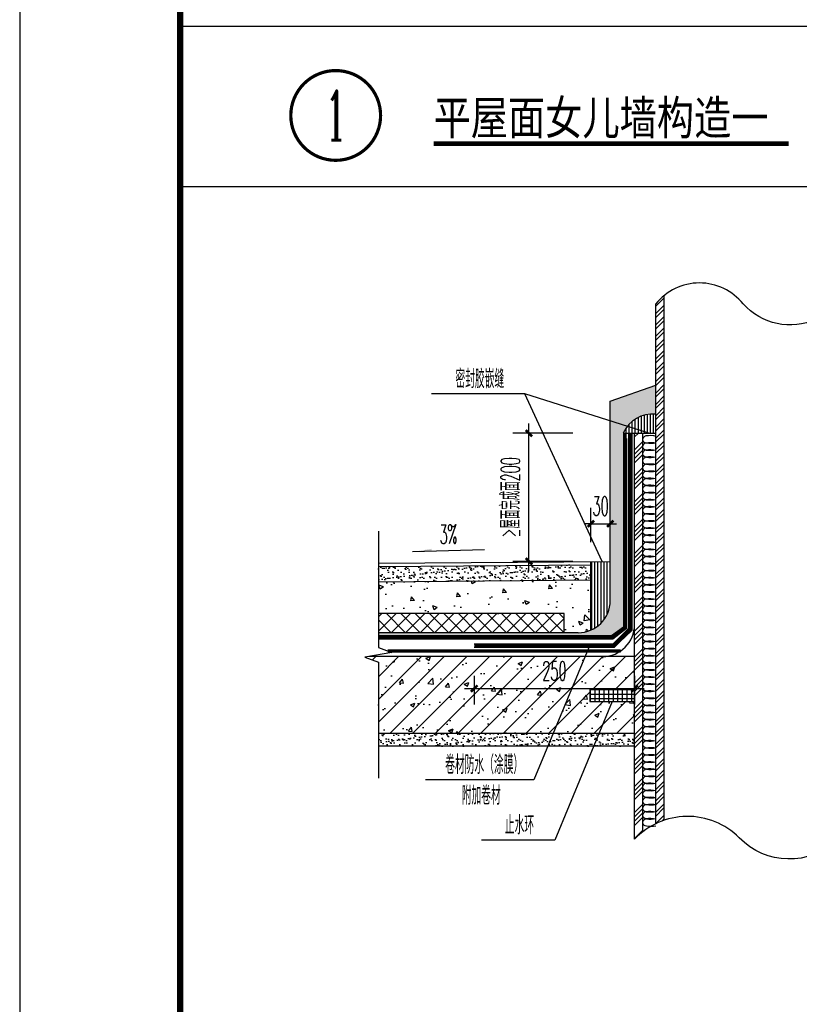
# Model space of a CAD drawing. Extents: x 1779708 to 7299578, y -1121471 to 88434.
# Tile 925 of 1056: x 6938569 to 6939785, y -940445 to -938909. Entities that reach past the tile are written whole.
import ezdxf
from ezdxf.enums import TextEntityAlignment as Align

# ---------------------------------------------------------------- set-up
doc = ezdxf.new("R2010")
doc.units = 0
doc.header["$LTSCALE"] = 1000
doc.header["$MEASUREMENT"] = 0
doc.linetypes.add('CONTINOUS', pattern=[0])
doc.linetypes.add('DASH', pattern=[0.35, 0.25, -0.1])
doc.layers.get('0').update_dxf_attribs({"linetype": 'CONTINUOUS'})
doc.layers.get('Defpoints').update_dxf_attribs({"linetype": 'CONTINUOUS'})
for name, color, linetype in [('DIM_IDEN', 3, 'CONTINUOUS'), ('DIM_LEAD', 3, 'CONTINUOUS'), ('DIM_SYMB', 3, 'CONTINUOUS'), ('GROUND', 2, 'CONTINOUS'), ('PUB_DIM', 3, 'CONTINUOUS'), ('PUB_HATCH', 8, 'CONTINUOUS'), ('PUB_TEXT', 7, 'CONTINUOUS'), ('PUB_TITLE', 4, 'CONTINUOUS'), ('SURFACE', 6, 'CONTINUOUS'), ('WALL', 255, 'CONTINUOUS'), ('可见线', 6, 'CONTINUOUS'), ('水专业', 6, 'CONTINUOUS')]:
    doc.layers.add(name, color=color, linetype=linetype)
doc.styles.add('_TCH_DIM', font='SIMPLEX.shx', dxfattribs={"width": 0.7, "bigfont": 'GBCBIG.shx'})
doc.styles.add('_TCH_DIM_T3', font='SIMPLEX.shx', dxfattribs={"width": 0.494118, "bigfont": 'GBCBIG.shx'})
doc.styles.add('_TCH_LABEL', font='COMPLEX', dxfattribs={"bigfont": 'GBCBIG'})
doc.styles.add('宋体', font='txt', dxfattribs={"width": 0.8})
doc.dimstyles.new('_TCH_ARCH&&10', dxfattribs={"dimtxt": 29.75, "dimasz": 10, "dimexe": 25, "dimexo": 30, "dimgap": 12.625, "dimtad": 1, "dimdec": 0, "dimzin": 0, "dimdsep": 46, "dimtxsty": '_TCH_DIM_T3', "dimblk": 'ARCHTICK', "dimcen": 0.09, "dimdle": 15, "dimclrt": 7, "dimazin": 2, "dimtfac": 1, "dimtdec": 0, "dimtix": 1, "dimtmove": 2, "dimatfit": 3, "dimfxl": 250, "dimtolj": 1, "dimtzin": 0, "dimarcsym": 0})

# ---------------------------------------------------------------- blocks, each defined once
blk = doc.blocks.new('A$C3D8761CE')
at = {"layer": 'PUB_TITLE'}
blk.add_lwpolyline([(0, 0), (84100, 0), (84100, 59400), (0, 59400)], close=True, dxfattribs=at)
at = {"layer": 'PUB_TITLE', "const_width": 100}
blk.add_lwpolyline([(2500, 1000), (83100, 1000), (83100, 58400), (2500, 58400)], close=True, dxfattribs=at)
blk = doc.blocks.new('_ArchTick')
at = {"color": 0, "linetype": 'ByBlock', "const_width": 0.4}
blk.add_lwpolyline([(-0.5, -0.5), (0.5, 0.5)], dxfattribs=at)
blk = doc.blocks.new('*D2575')
at = {"layer": 'Defpoints', "color": 0, "transparency": 16777216}
for p in [(6939489.8, -939695.3), (6939459.8, -939754.2), (6939489.8, -939754.2)]:
    blk.add_point(p, dxfattribs=at)
at = {"layer": 'PUB_DIM', "color": 0, "lineweight": -2, "transparency": 16777216}
for p, q in [((6939459.8, -939724.2), (6939459.8, -939670.3)), ((6939489.8, -939724.2), (6939489.8, -939670.3)), ((6939459.8, -939695.3), (6939449.8, -939695.3)), ((6939459.8, -939695.3), (6939489.8, -939695.3)), ((6939489.8, -939695.3), (6939499.8, -939695.3))]:
    blk.add_line(p, q, dxfattribs=at)
at = {"layer": 'PUB_DIM', "color": 0, "lineweight": -2, "transparency": 16777216, "xscale": 10, "yscale": 10, "zscale": 10}
blk.add_blockref('_ArchTick', (6939459.8, -939695.3), dxfattribs=at)
at = {"layer": 'PUB_DIM', "color": 0, "lineweight": -2, "transparency": 16777216, "xscale": 10, "yscale": 10, "zscale": 10, "rotation": 180}
blk.add_blockref('_ArchTick', (6939489.8, -939695.3), dxfattribs=at)
at = {"layer": 'PUB_DIM', "color": 7, "transparency": 16777216, "insert": (6939474.8, -939667.8), "char_height": 29.75, "attachment_point": 5, "style": '_TCH_DIM_T3'}
blk.add_mtext('\\A1;30', dxfattribs=at)
blk = doc.blocks.new('*D2576')
at = {"layer": 'Defpoints', "color": 0, "transparency": 16777216}
for p in [(6939363.1, -939554), (6939461.7, -939554), (6939461.7, -939754)]:
    blk.add_point(p, dxfattribs=at)
at = {"layer": 'PUB_DIM', "color": 0, "lineweight": -2, "transparency": 16777216}
for p, q in [((6939363.1, -939769), (6939363.1, -939539)), ((6939431.7, -939554), (6939338.1, -939554)), ((6939431.7, -939754), (6939338.1, -939754))]:
    blk.add_line(p, q, dxfattribs=at)
at = {"layer": 'PUB_DIM', "color": 0, "lineweight": -2, "transparency": 16777216, "xscale": 10, "yscale": 10, "zscale": 10}
for p, rotation in [((6939363.1, -939554), 90), ((6939363.1, -939754), 270)]:
    blk.add_blockref('_ArchTick', p, dxfattribs=dict(at, rotation=rotation))
at = {"layer": 'PUB_DIM', "color": 7, "transparency": 16777216, "insert": (6939334.3, -939654), "char_height": 29.75, "attachment_point": 5, "rotation": 90, "style": '_TCH_DIM_T3'}
blk.add_mtext('\\A1;≥屋面完成面200', dxfattribs=at)
blk = doc.blocks.new('*D2577')
at = {"layer": 'Defpoints', "color": 0, "transparency": 16777216}
for p in [(6939277.8, -939902.4), (6939527.8, -939902.4), (6939527.8, -939952.4)]:
    blk.add_point(p, dxfattribs=at)
at = {"layer": 'PUB_DIM', "color": 0, "lineweight": -2, "transparency": 16777216}
for p, q in [((6939277.8, -939932.4), (6939277.8, -939977.4)), ((6939527.8, -939932.4), (6939527.8, -939977.4)), ((6939262.8, -939952.4), (6939542.8, -939952.4))]:
    blk.add_line(p, q, dxfattribs=at)
at = {"layer": 'PUB_DIM', "color": 0, "lineweight": -2, "transparency": 16777216, "xscale": 10, "yscale": 10, "zscale": 10, "rotation": 180}
blk.add_blockref('_ArchTick', (6939277.8, -939952.4), dxfattribs=at)
at = {"layer": 'PUB_DIM', "color": 0, "lineweight": -2, "transparency": 16777216, "xscale": 10, "yscale": 10, "zscale": 10}
blk.add_blockref('_ArchTick', (6939527.8, -939952.4), dxfattribs=at)
at = {"layer": 'PUB_DIM', "color": 7, "transparency": 16777216, "insert": (6939402.8, -939924.9), "char_height": 29.75, "attachment_point": 5, "style": '_TCH_DIM_T3'}
blk.add_mtext('\\A1;250', dxfattribs=at)

msp = doc.modelspace()

# ---------------------------------------------------------------- hatches: boundary and pattern name
at = {"layer": 'PUB_DIM'}
msp.add_hatch(color=256, dxfattribs=at).paths.add_polyline_path([(6939181.6, -939739.1), (6939211.6, -939738.3), (6939211.5, -939734.3)])
at = {"layer": 'PUB_HATCH'}
h = msp.add_hatch(dxfattribs=at)
h.set_pattern_fill('金属', color=256, scale=5, style=0)
h.set_pattern_definition([(45, (6985106.007, -1352398.677), (-8.83883476, 8.83883476), []), (45, (6985111.9, -1352398.677), (-8.83883476, 8.83883476), [])])
h.paths.add_polyline_path([(6939573.8, -939339.2), (6939560.8, -939352.2), (6939560.2, -940163.4), (6939573.5, -940157.9)])
h = msp.add_hatch(dxfattribs=at)
h.set_pattern_fill('AR-SAND', color=256, scale=5, style=0)
h.set_pattern_definition([(37.5, (6939566.187, -939460.829), (-0.4, 12.23533), [0, -9.652, 0, -10.795, 0, -10.31875]), (7.5, (6939566.187, -939460.83), (11.2381, 17.92063), [0, -5.207, 0, -8.6995, 0, -3.33375]), (327.5, (6939558.377, -939460.829), (19.7748, 0.03593), [0, -3.175, 0, -11.43, 0, -14.9225]), (317.5, (6939558.377, -939460.83), (19.0889, 5.57323), [0, -1.5875, 0, -7.493, 0, -8.5725])])
h.paths.add_polyline_path([(6939510.3, -939553.9), (6939510.2, -939553.9, -0.322519), (6939560.8, -939524.3), (6939560.8, -939478.9), (6939489.8, -939503.9), (6939489.8, -939754), (6939489.8, -939815.3, -0.414214), (6939439.8, -939865.3), (6939128.3, -939865.3), (6939128.3, -939870.3), (6939491.7, -939870.3), (6939510.3, -939856.8)])
h = msp.add_hatch(dxfattribs=at)
h.set_pattern_fill('ANSI31', color=256, scale=3, angle=45, style=0)
h.set_pattern_definition([(90, (6985106.0073, -1352544.447), (-4.7625, 9e-16), [])])
edge = h.paths.add_edge_path()
edge.add_line((6939560.8, -939524.3), (6939560.8, -939553.9))
edge.add_line((6939560.8, -939553.9), (6939510.2, -939553.9))
edge.add_arc((6939555.9, -939574), 50, 84.4383, 156.2183, ccw=False)
h = msp.add_hatch(dxfattribs=at)
h.set_pattern_fill('ANSI34', color=256, scale=3, style=0)
h.set_pattern_definition([(45, (6939566.187, -939460.83), (-20.2056, 20.2056), []), (45, (6939572.922, -939460.83), (-20.2056, 20.2056), []), (45, (6939579.657, -939460.83), (-20.2056, 20.2056), []), (45, (6939586.393, -939460.83), (-20.2056, 20.2056), [])])
h.paths.add_polyline_path([(6939540.8, -939553.9), (6939527.8, -939553.9), (6939527.8, -940187.2), (6939540.8, -940175.5)])
h = msp.add_hatch(dxfattribs=at)
h.set_pattern_fill('AR-SAND', color=256, scale=5, style=0)
h.set_pattern_definition([(37.5, (7005459.606, -934535.137), (-0.4000078, 12.235331), [0, -9.652, 0, -10.795, 0, -10.31875]), (7.5, (7005459.606, -934535.137), (11.238082, 17.9206275), [0, -5.207, 0, -8.6995, 0, -3.33375]), (327.5, (7005451.795, -934535.137), (19.7748093, 0.0359296), [0, -3.175, 0, -11.43, 0, -14.9225]), (317.5, (7005451.795, -934535.137), (19.0889113, 5.573233), [0, -1.5875, 0, -7.493, 0, -8.5725])])
h.paths.add_polyline_path([(6939128.3, -939762.6), (6939128.3, -939786.6), (6939459.8, -939782.8), (6939459.8, -939759.2)])
h = msp.add_hatch(dxfattribs=at)
h.set_pattern_fill('ANSI31', color=256, scale=3, angle=45, style=0)
h.set_pattern_definition([(90, (6939489.7845, -939815.3355), (4.7625, 9e-16), [])])
h.paths.add_polyline_path([(6939459.8, -939782.8), (6939459.8, -939754.2), (6939489.8, -939754), (6939489.8, -939815.3, -0.298217), (6939459.8, -939861.2)])
h = msp.add_hatch(dxfattribs=at)
h.set_pattern_fill('混凝土', color=256, scale=10, style=0)
h.set_pattern_definition([(130, (6939457.785, -939865.335), (-71.726, -6.275), [7.5, -82.5]), (185, (6939457.785, -939865.335), (13.875, 75.22), [6, -66]), (79.549, (6939451.81, -939865.86), (-57.851, 68.944), [6.374, -70.114]), (133.816, (6939457.785, -939845.335), (-106.724, -16.552), [11.25, -123.75]), (83.364, (6939448.89, -939846.71), (-93.466, 97.412), [9.56, -105.17]), (188.816, (6939457.78, -939845.34), (-93.466, 97.412), [9, -99]), (159, (6939447.785, -939850.335), (-59.691, -40.262), [7.5, -82.5]), (214, (6939447.785, -939850.335), (-24.332, 72.515), [6, -66]), (108.549, (6939442.81, -939853.69), (-84.022, 32.253), [6.374, -70.114]), (142.5, (6939457.785, -939865.335), (-1.216, 33.2894), [0, -65.2, 0, -67, 0, -66.25]), (172.5, (6939457.785, -939865.335), (-26.307, 39.441), [0, -38.2, 0, -63.7, 0, -25.25]), (212.5, (6939480.085, -939865.335), (-53.3822, -2.2555), [0, -25, 0, -78, 0, -103.5]), (222.5, (6939490.085, -939865.335), (-58.3186, 10.0105), [0, -32.5, 0, -51.8, 0, -73.5])])
edge = h.paths.add_edge_path()
edge.add_arc((6939439.8, -939815.3), 50, 270, 291.1002)
edge.add_line((6939457.8, -939862), (6939457.8, -939782.8))
edge.add_line((6939457.8, -939782.8), (6939128.3, -939785.9))
edge.add_line((6939128.3, -939785.9), (6939128.3, -939835.3))
edge.add_line((6939128.3, -939835.3), (6939417.8, -939835.3))
edge.add_line((6939417.8, -939835.3), (6939417.8, -939835.3))
edge.add_line((6939417.8, -939835.3), (6939417.8, -939865.3))
edge.add_line((6939417.8, -939865.3), (6939439.8, -939865.3))
h = msp.add_hatch(dxfattribs=at)
h.set_pattern_fill('ANSI37', color=256, scale=10, style=0)
h.set_pattern_definition([(135, (6939417.785, -939865.335), (11.2253, 11.2253), []), (45, (6939417.785, -939865.335), (11.2253, -11.2253), [])])
h.paths.add_polyline_path([(6939128.3, -939835.3), (6939128.3, -939865.3), (6939417.8, -939865.3), (6939417.8, -939835.3)])
h = msp.add_hatch(dxfattribs=at)
h.set_pattern_fill('钢筋混凝土', color=256, scale=10, style=0)
h.set_pattern_definition([(45, (6939566.187, -939460.83), (-17.6777, 17.6777), []), (50, (6939566.19, -939460.83), (71.726, -6.275), [7.5, -82.5]), (355, (6939566.19, -939460.83), (-13.875, 75.219), [6, -66]), (100.451, (6939572.164, -939461.35), (57.851, 68.944), [6.374, -70.114]), (46.184, (6939566.19, -939440.83), (106.724, -16.552), [11.25, -123.75]), (96.636, (6939575.08, -939442.21), (93.466, 97.412), [9.561, -105.171]), (351.184, (6939566.19, -939440.83), (93.466, 97.412), [9, -99]), (21, (6939576.19, -939445.83), (59.6907, -40.262), [7.5, -82.5]), (326, (6939576.19, -939445.83), (24.3315, 72.515), [6, -66]), (71.451, (6939581.16, -939449.184), (84.022, 32.253), [6.374, -70.114]), (37.5, (6939566.187, -939460.83), (1.216, 33.2894), [0, -65.2, 0, -67, 0, -66.25]), (7.5, (6939566.187, -939460.83), (26.307, 39.4412), [0, -38.2, 0, -63.7, 0, -25.25]), (327.5, (6939543.887, -939460.83), (53.3822, -2.2555), [0, -25, 0, -78, 0, -103.5]), (317.5, (6939533.887, -939460.83), (58.3186, 10.0105), [0, -32.5, 0, -51.8, 0, -73.5])])
h.paths.add_polyline_path([(6939457.8, -939952.7), (6939527.8, -939952.7), (6939527.8, -939902.4), (6939144.2, -939902.4), (6939113.5, -939902.4), (6939107.3, -939903.5), (6939128.3, -939911), (6939128.3, -940022.4), (6939527.8, -940022.4), (6939527.8, -939972.7), (6939457.8, -939972.7)])
h = msp.add_hatch(dxfattribs=at)
h.set_pattern_fill('ANSI37', color=256, scale=4.5, angle=45, style=0)
h.set_pattern_definition([(90, (6939566.187, -939460.829), (-7.14375, 1e-15), []), (180, (6939566.187, -939460.829), (-1e-15, -7.14375), [])])
h.paths.add_polyline_path([(6939527.8, -939952.7), (6939457.8, -939952.7), (6939457.8, -939972.7), (6939527.8, -939972.7)])
h = msp.add_hatch(dxfattribs=at)
h.set_pattern_fill('AR-SAND', color=256, scale=5, style=0)
h.set_pattern_definition([(37.5, (6913661.587, -953188.261), (-0.4000078, 12.235331), [0, -9.652, 0, -10.795, 0, -10.31875]), (7.5, (6913661.587, -953188.261), (11.238082, 17.9206275), [0, -5.207, 0, -8.6995, 0, -3.33375]), (327.5, (6913653.777, -953188.261), (19.7748093, 0.0359296), [0, -3.175, 0, -11.43, 0, -14.9225]), (317.5, (6913653.777, -953188.261), (19.088911, 5.573233), [0, -1.5875, 0, -7.493, 0, -8.5725])])
h.paths.add_polyline_path([(6939128.3, -940042.4), (6939527.8, -940042.4), (6939527.8, -940022.4), (6939128.3, -940022.4)])

# ---------------------------------------------------------------- linework, layer by layer
at = {"layer": 'DIM_IDEN', "const_width": 5}
msp.add_lwpolyline([(6939131.8, -939058.3, 1), (6938991.8, -939058.3, 1)], format="xyb", close=True, dxfattribs=at)
at = {"layer": 'DIM_LEAD'}
for p, q in [((6939356.9, -939492.8), (6939211.2, -939492.8)), ((6939477.5, -939754.1), (6939356.9, -939492.8)), ((6939550, -939553.9), (6939356.9, -939492.8)), ((6939456.4, -939888.3), (6939370.9, -940094.6)), ((6939492.8, -939972.7), (6939403.4, -940189)), ((6939370.9, -940094.6), (6939201.7, -940094.6)), ((6939403.4, -940189), (6939289.1, -940189))]:
    msp.add_line(p, q, dxfattribs=at)
at = {"layer": 'DIM_SYMB', "const_width": 7}
msp.add_lwpolyline([(6939214.4, -939102.3), (6939767.9, -939102.3)], dxfattribs=at)
at = {"layer": 'DIM_SYMB'}
for points in [[(6939810.8, -939376.5, -0.328384), (6939697.1, -939352.2, 0.478042), (6939560.8, -939352.2)], [(6939843.8, -940188.7, -0.409333), (6939690.9, -940185.2, 0.421991), (6939527.8, -940187.2)]]:
    msp.add_lwpolyline(points, format="xyb", dxfattribs=at)
msp.add_lwpolyline([(6939128.3, -939707), (6939128.3, -939888.5), (6939149.3, -939896.1), (6939107.3, -939903.5), (6939128.3, -939911), (6939128.3, -940092.4)], dxfattribs=at)
at = {"layer": 'GROUND'}
for p, q in [((6939573.8, -940157.8), (6939573.8, -939339.2)), ((6939560.8, -940163.1), (6939560.8, -939352.2)), ((6939527.8, -940187.2), (6939527.8, -939553.9)), ((6939540.8, -940175.5), (6939540.8, -939553.9))]:
    msp.add_line(p, q, dxfattribs=at)
msp.add_lwpolyline([(6939527.8, -939952.7), (6939457.8, -939952.7), (6939457.8, -939972.7), (6939527.8, -939972.7), (6939527.8, -939952.7)], dxfattribs=at)
at = {"layer": 'PUB_DIM'}
msp.add_lwpolyline([(6939293.7, -939735.9), (6939181.6, -939739.1)], dxfattribs=at)
at = {"layer": 'PUB_HATCH'}
for p, q in [((6938819.2, -938919.2), (6946179.2, -938919.2)), ((6938819.2, -939169.2), (6946179.2, -939169.2))]:
    msp.add_line(p, q, dxfattribs=at)
for points in [[(6939560.8, -939569.5, -0.080067), (6939546.2, -939569.8, -0.865992), (6939545.7, -939557.8, -0.102299), (6939560.8, -939558.4, -0.801862)], [(6939560.8, -939580.5, -0.080067), (6939546.2, -939580.8, -0.865992), (6939545.7, -939568.9, -0.102299), (6939560.8, -939569.5, -0.801862)], [(6939560.8, -939591.6, -0.080067), (6939546.2, -939591.9, -0.865992), (6939545.7, -939579.9, -0.102299), (6939560.8, -939580.5, -0.801862)], [(6939560.8, -939602.7, -0.080067), (6939546.2, -939602.9, -0.865992), (6939545.7, -939591, -0.102299), (6939560.8, -939591.6, -0.801862)], [(6939560.8, -939613.7, -0.080067), (6939546.2, -939614, -0.865992), (6939545.7, -939602, -0.102299), (6939560.8, -939602.7, -0.801862)], [(6939560.8, -939624.8, -0.080067), (6939546.2, -939625.1, -0.865992), (6939545.7, -939613.1, -0.102299), (6939560.8, -939613.7, -0.801862)], [(6939560.8, -939635.9, -0.080067), (6939546.2, -939636.1, -0.865992), (6939545.7, -939624.2, -0.102299), (6939560.8, -939624.8, -0.801862)], [(6939560.8, -939646.9, -0.080067), (6939546.2, -939647.2, -0.865992), (6939545.7, -939635.2, -0.102299), (6939560.8, -939635.9, -0.801862)], [(6939560.8, -939658, -0.080067), (6939546.2, -939658.3, -0.865992), (6939545.7, -939646.3, -0.102299), (6939560.8, -939646.9, -0.801862)], [(6939560.8, -939669.1, -0.080067), (6939546.2, -939669.3, -0.865992), (6939545.7, -939657.4, -0.102299), (6939560.8, -939658, -0.801862)], [(6939560.8, -939680.1, -0.080067), (6939546.2, -939680.4, -0.865992), (6939545.7, -939668.4, -0.102299), (6939560.8, -939669.1, -0.801862)], [(6939560.8, -939691.2, -0.080067), (6939546.2, -939691.4, -0.865992), (6939545.7, -939679.5, -0.102299), (6939560.8, -939680.1, -0.801862)], [(6939560.8, -939702.2, -0.080067), (6939546.2, -939702.5, -0.865992), (6939545.7, -939690.5, -0.102299), (6939560.8, -939691.2, -0.801862)], [(6939560.8, -939713.3, -0.080067), (6939546.2, -939713.6, -0.865992), (6939545.7, -939701.6, -0.102299), (6939560.8, -939702.2, -0.801862)], [(6939560.8, -939724.4, -0.080067), (6939546.2, -939724.6, -0.865992), (6939545.7, -939712.7, -0.102299), (6939560.8, -939713.3, -0.801862)], [(6939560.8, -939735.4, -0.080067), (6939546.2, -939735.7, -0.865992), (6939545.7, -939723.7, -0.102299), (6939560.8, -939724.4, -0.801862)], [(6939560.8, -939746.5, -0.080067), (6939546.2, -939746.8, -0.865992), (6939545.7, -939734.8, -0.102299), (6939560.8, -939735.4, -0.801862)], [(6939560.8, -939757.6, -0.080067), (6939546.2, -939757.8, -0.865992), (6939545.7, -939745.9, -0.102299), (6939560.8, -939746.5, -0.801862)], [(6939560.8, -939768.6, -0.080067), (6939546.2, -939768.9, -0.865992), (6939545.7, -939756.9, -0.102299), (6939560.8, -939757.6, -0.801862)], [(6939560.8, -939779.7, -0.080067), (6939546.2, -939779.9, -0.865992), (6939545.7, -939768, -0.102299), (6939560.8, -939768.6, -0.801862)], [(6939560.8, -939790.7, -0.080067), (6939546.2, -939791, -0.865992), (6939545.7, -939779, -0.102299), (6939560.8, -939779.7, -0.801862)], [(6939560.8, -939801.8, -0.080067), (6939546.2, -939802.1, -0.865992), (6939545.7, -939790.1, -0.102299), (6939560.8, -939790.7, -0.801862)], [(6939560.8, -939812.9, -0.080067), (6939546.2, -939813.1, -0.865992), (6939545.7, -939801.2, -0.102299), (6939560.8, -939801.8, -0.801862)], [(6939560.8, -939823.9, -0.080067), (6939546.2, -939824.2, -0.865992), (6939545.7, -939812.2, -0.102299), (6939560.8, -939812.9, -0.801862)], [(6939560.8, -939835, -0.080067), (6939546.2, -939835.3, -0.865992), (6939545.7, -939823.3, -0.102299), (6939560.8, -939823.9, -0.801862)], [(6939560.8, -939846.1, -0.080067), (6939546.2, -939846.3, -0.865992), (6939545.7, -939834.4, -0.102299), (6939560.8, -939835, -0.801862)], [(6939560.8, -939857.1, -0.080067), (6939546.2, -939857.4, -0.865992), (6939545.7, -939845.4, -0.102299), (6939560.8, -939846.1, -0.801862)], [(6939560.8, -939868.2, -0.080067), (6939546.2, -939868.4, -0.865992), (6939545.7, -939856.5, -0.102299), (6939560.8, -939857.1, -0.801862)], [(6939560.8, -939879.2, -0.080067), (6939546.2, -939879.5, -0.865992), (6939545.7, -939867.5, -0.102299), (6939560.8, -939868.2, -0.801862)], [(6939560.8, -939890.3, -0.080067), (6939546.2, -939890.6, -0.865992), (6939545.7, -939878.6, -0.102299), (6939560.8, -939879.2, -0.801862)], [(6939560.8, -939901.4, -0.080067), (6939546.2, -939901.6, -0.865992), (6939545.7, -939889.7, -0.102299), (6939560.8, -939890.3, -0.801862)], [(6939560.8, -939912.4, -0.080067), (6939546.2, -939912.7, -0.865992), (6939545.7, -939900.7, -0.102299), (6939560.8, -939901.4, -0.801862)], [(6939560.8, -939923.5, -0.080067), (6939546.2, -939923.8, -0.865992), (6939545.7, -939911.8, -0.102299), (6939560.8, -939912.4, -0.801862)], [(6939560.8, -939934.6, -0.080067), (6939546.2, -939934.8, -0.865992), (6939545.7, -939922.9, -0.102299), (6939560.8, -939923.5, -0.801862)], [(6939560.8, -939945.6, -0.080067), (6939546.2, -939945.9, -0.865992), (6939545.7, -939933.9, -0.102299), (6939560.8, -939934.6, -0.801862)], [(6939560.8, -939956.7, -0.080067), (6939546.2, -939956.9, -0.865992), (6939545.7, -939945, -0.102299), (6939560.8, -939945.6, -0.801862)], [(6939560.8, -939967.7, -0.080067), (6939546.2, -939968, -0.865992), (6939545.7, -939956, -0.102299), (6939560.8, -939956.7, -0.801862)], [(6939560.8, -939978.8, -0.080067), (6939546.2, -939979.1, -0.865992), (6939545.7, -939967.1, -0.102299), (6939560.8, -939967.7, -0.801862)], [(6939560.8, -939989.9, -0.080067), (6939546.2, -939990.1, -0.865992), (6939545.7, -939978.2, -0.102299), (6939560.8, -939978.8, -0.801862)], [(6939560.8, -940000.9, -0.080067), (6939546.2, -940001.2, -0.865992), (6939545.7, -939989.2, -0.102299), (6939560.8, -939989.9, -0.801862)], [(6939560.8, -940012, -0.080067), (6939546.2, -940012.3, -0.865992), (6939545.7, -940000.3, -0.102299), (6939560.8, -940000.9, -0.801862)], [(6939560.8, -940023.1, -0.080067), (6939546.2, -940023.3, -0.865992), (6939545.7, -940011.4, -0.102299), (6939560.8, -940012, -0.801862)], [(6939560.8, -940034.1, -0.080067), (6939546.2, -940034.4, -0.865992), (6939545.7, -940022.4, -0.102299), (6939560.8, -940023.1, -0.801862)], [(6939560.8, -940045.2, -0.080067), (6939546.2, -940045.4, -0.865992), (6939545.7, -940033.5, -0.102299), (6939560.8, -940034.1, -0.801862)], [(6939560.8, -940056.2, -0.080067), (6939546.2, -940056.5, -0.865992), (6939545.7, -940044.6, -0.102299), (6939560.8, -940045.2, -0.801862)], [(6939560.8, -940067.3, -0.080067), (6939546.2, -940067.6, -0.865992), (6939545.7, -940055.6, -0.102299), (6939560.8, -940056.2, -0.801862)], [(6939560.8, -940078.4, -0.080067), (6939546.2, -940078.6, -0.865992), (6939545.7, -940066.7, -0.102299), (6939560.8, -940067.3, -0.801862)], [(6939560.8, -940089.4, -0.080067), (6939546.2, -940089.7, -0.865992), (6939545.7, -940077.7, -0.102299), (6939560.8, -940078.4, -0.801862)], [(6939560.8, -940100.5, -0.080067), (6939546.2, -940100.8, -0.865992), (6939545.7, -940088.8, -0.102299), (6939560.8, -940089.4, -0.801862)], [(6939560.8, -940111.6, -0.080067), (6939546.2, -940111.8, -0.865992), (6939545.7, -940099.9, -0.102299), (6939560.8, -940100.5, -0.801862)], [(6939560.8, -940122.6, -0.080067), (6939546.2, -940122.9, -0.865992), (6939545.7, -940110.9, -0.102299), (6939560.8, -940111.6, -0.801862)], [(6939560.8, -940133.7, -0.080067), (6939546.2, -940134, -0.865992), (6939545.7, -940122, -0.102299), (6939560.8, -940122.6, -0.801862)], [(6939560.8, -940144.7, -0.080067), (6939546.2, -940145, -0.865992), (6939545.7, -940133.1, -0.102299), (6939560.8, -940133.7, -0.801862)], [(6939560.8, -940155.8, -0.080067), (6939546.2, -940156.1, -0.865992), (6939545.7, -940144.1, -0.102299), (6939560.8, -940144.7, -0.801862)], [(6939560.8, -940166.9, -0.080067), (6939546.2, -940167.1, -0.865992), (6939545.7, -940155.2, -0.102299), (6939560.8, -940155.8, -0.801862)]]:
    msp.add_lwpolyline(points, format="xyb", dxfattribs=at)
at = {"layer": 'SURFACE'}
for p, q in [((6939489.8, -939503.9), (6939560.8, -939478.9)), ((6939489.8, -939754), (6939489.8, -939503.9)), ((6939128.3, -939757), (6939489.8, -939754)), ((6939128.3, -939762.2), (6939459.8, -939759.2)), ((6939459.8, -939861.2), (6939459.8, -939754.2)), ((6939489.8, -939815.3), (6939489.8, -939754)), ((6939128.3, -939785.9), (6939459.8, -939782.8)), ((6939439.8, -939865.3), (6939128.3, -939865.3)), ((6939527.8, -940042.4), (6939128.3, -940042.4))]:
    msp.add_line(p, q, dxfattribs=at)
at = {"layer": 'SURFACE', "color": 1}
for p, q in [((6939510.2, -939553.9), (6939560.8, -939553.9)), ((6939417.8, -939835.3), (6939128.3, -939835.3)), ((6939417.8, -939865.3), (6939417.8, -939835.3))]:
    msp.add_line(p, q, dxfattribs=at)
msp.add_arc((6939556, -939574.2), 50.2, 84.5773, 156.0793, dxfattribs=at)
at = {"layer": 'SURFACE'}
for centre in [(6939439.8, -939815.3), (6939477.8, -939852.4)]:
    msp.add_arc(centre, 50, 270, 0, dxfattribs=at)
at = {"layer": 'WALL'}
for p, q in [((6939527.8, -939902.4), (6939113.5, -939902.4)), ((6939527.8, -940022.4), (6939527.8, -939902.9)), ((6939527.8, -940022.4), (6939128.3, -940022.4))]:
    msp.add_line(p, q, dxfattribs=at)
at = {"layer": '水专业', "linetype": 'DASH', "ltscale": 0.2, "const_width": 5}
for points in [[(6939512.8, -939554), (6939512.8, -939857.8), (6939492.8, -939872.8), (6939128.3, -939872.8)], [(6939520.9, -939554), (6939520.9, -939859.9), (6939495, -939885.8), (6939277.8, -939885.8)], [(6939505.9, -939893.8), (6939142.9, -939893.8)]]:
    msp.add_lwpolyline(points, dxfattribs=at)
at = {"layer": '水专业'}
for points in [[(6939510.3, -939554), (6939510.3, -939856.8), (6939491.7, -939870.3), (6939128.3, -939870.3)], [(6939518.4, -939554), (6939518.4, -939858.9), (6939494, -939883.3), (6939277.8, -939883.3)], [(6939523.4, -939554), (6939523.4, -939861.7), (6939495.3, -939888.3), (6939277.8, -939888.3)], [(6939523.4, -939556.4), (6939523.4, -939860.9), (6939496.1, -939888.3), (6939277.8, -939888.3)], [(6939515.3, -939562.2), (6939515.3, -939858.9), (6939493.8, -939875.3), (6939128.3, -939875.3)]]:
    msp.add_lwpolyline(points, dxfattribs=at)

# ---------------------------------------------------------------- block references
at = {"layer": '可见线', "xscale": 0.1000000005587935, "yscale": 0.1000000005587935, "zscale": 0.1000000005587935}
msp.add_blockref('A$C3D8761CE', (6938569.2, -943212.9), dxfattribs=at)

# ---------------------------------------------------------------- texts
at = {"layer": 'PUB_TEXT', "color": 7, "style": '_TCH_LABEL'}
msp.add_text('1', height=77.2, dxfattribs=at).set_placement((6939045.3, -939097), (6939078.4, -939097), align=Align.FIT)
at = {"layer": 'PUB_TEXT', "color": 7, "style": '宋体', "width": 0.8}
msp.add_text('平屋面女儿墙构造一', height=53.16, dxfattribs=at).set_placement((6939214.4, -939088.3))
at = {"layer": 'PUB_TEXT', "style": '_TCH_DIM', "width": 0.7}
for s, p in [('密封胶嵌缝', (6939248.5, -939483.8)), ('卷材防水（涂膜）', (6939232.5, -940085.6)), ('附加卷材', (6939258.3, -940133.6)), ('止水环', (6939325.5, -940180))]:
    msp.add_text(s, height=28.94, dxfattribs=at).set_placement(p)
at = {"layer": 'PUB_TEXT', "color": 7, "style": '_TCH_DIM', "width": 0.494118}
msp.add_text('3%', height=29.75, rotation=1.6669, dxfattribs=at).set_placement((6939224.1, -939726.9))

# ---------------------------------------------------------------- dimensions: what is measured, and where the dimension line sits
at = {"layer": 'PUB_DIM'}
dim = msp.add_aligned_dim(p1=(6939461.7, -939754), p2=(6939461.7, -939554), distance=98.5, text='≥屋面完成面200', dimstyle='_TCH_ARCH&&10', dxfattribs=at)
dim.commit()
dim.dimension.update_dxf_attribs({"geometry": '*D2576', "text_midpoint": (6939334.3, -939654)})
for p1, p2, distance, picture, middle in [((6939459.8, -939754.2), (6939489.8, -939754.2), 59, '*D2575', (6939474.8, -939667.8)), ((6939277.8, -939902.4), (6939527.8, -939902.4), -50, '*D2577', (6939402.8, -939924.9))]:
    dim = msp.add_aligned_dim(p1=p1, p2=p2, distance=distance, dimstyle='_TCH_ARCH&&10', dxfattribs=at)
    dim.commit()
    dim.dimension.update_dxf_attribs({"geometry": picture, "text_midpoint": middle})

doc.saveas('drawing.dxf')
